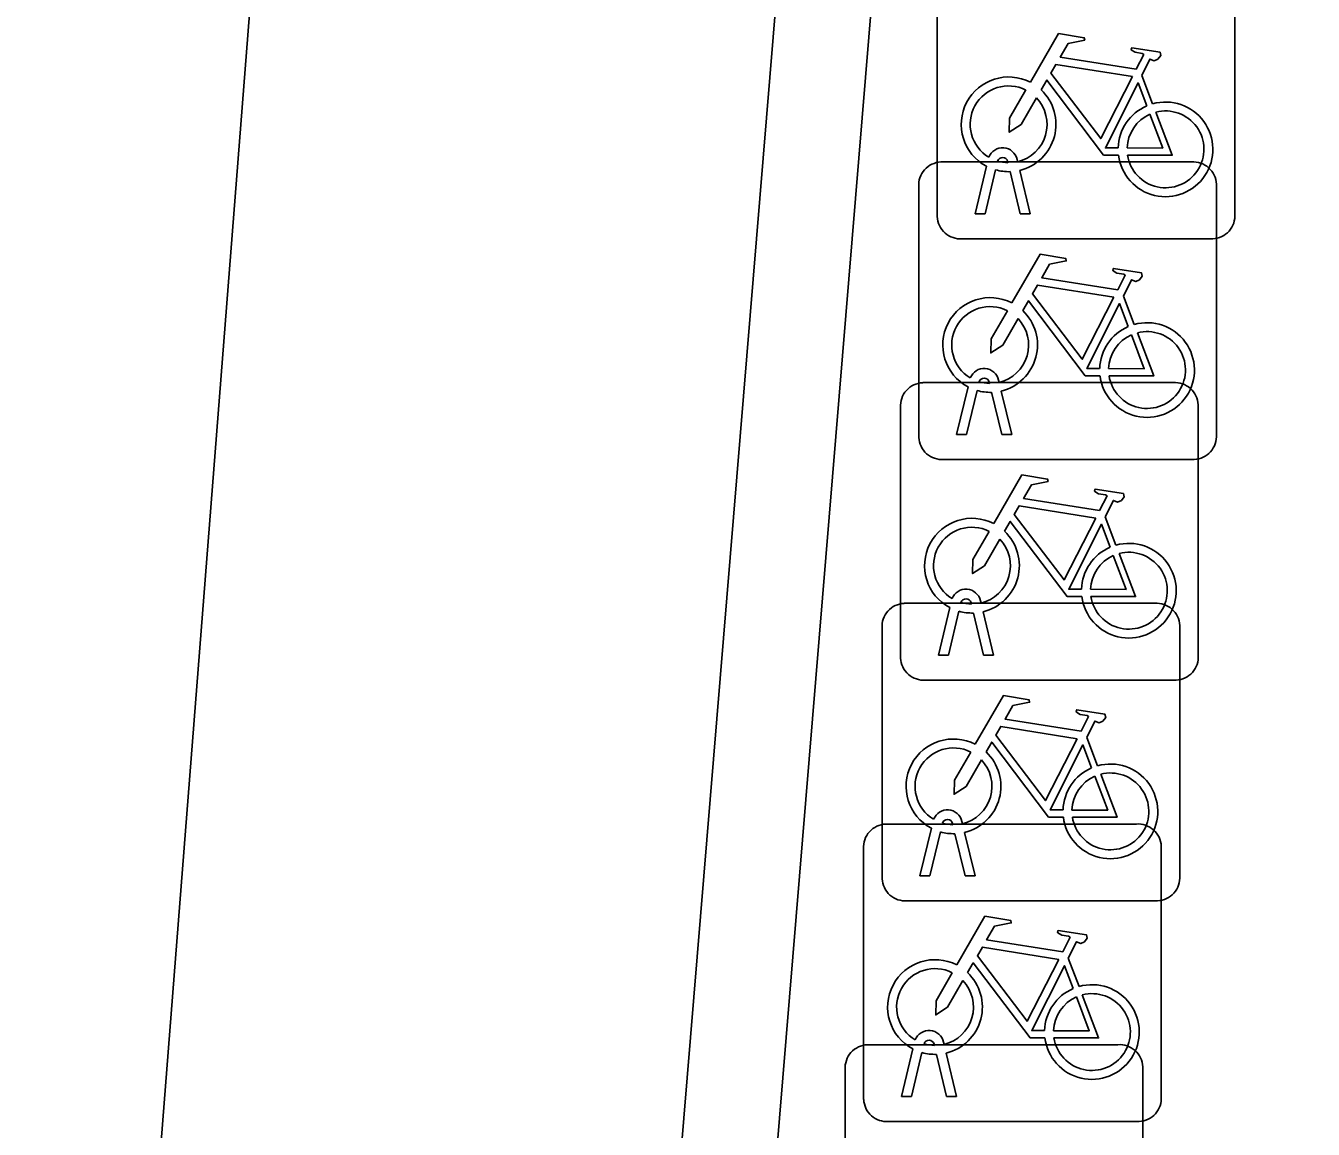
# Model space of a CAD drawing. Extents: x 160664 to 161506, y 382245 to 383288.
# Drawn here: x 161164.685 to 161169.007, y 382895.057 to 382898.763 of the extents above; entities that cross this region are included whole.
import ezdxf

# ---------------------------------------------------------------- set-up
doc = ezdxf.new("R2010")
doc.units = 0
for name, color, linetype in [('IMGEO_Fietsenrek', 7, 'Continuous'), ('IMGEO_Muur', 7, 'Continuous'), ('IMGEO_Pand', 7, 'Continuous')]:
    doc.layers.add(name, color=color, linetype=linetype)

msp = doc.modelspace()

# ---------------------------------------------------------------- linework, layer by layer
at = {"layer": 'IMGEO_Fietsenrek'}
for p, q in [((161168.7435, 382898.9721), (161168.7435, 382898.1312)), ((161168.7435, 382898.1312), (161168.7435, 382898.9721)), ((161167.7445, 382898.1219), (161167.7445, 382898.9628)), ((161167.7445, 382898.9628), (161167.7445, 382898.1219)), ((161168.4312, 382898.5962), (161168.4675, 382898.501)), ((161167.7569, 382898.3055), (161168.5978, 382898.3055)), ((161168.5978, 382898.3055), (161167.7569, 382898.3055)), ((161167.8715, 382898.1313), (161167.9098, 382898.2913)), ((161167.9819, 382898.3029), (161167.9809, 382898.3072)), ((161168.0126, 382898.3144), (161168.0144, 382898.3065)), ((161167.9402, 382898.2791), (161167.9049, 382898.1313)), ((161168.023, 382898.1313), (161167.9891, 382898.273)), ((161168.0214, 382898.2773), (161168.0564, 382898.1313)), ((161167.6825, 382897.3809), (161167.6825, 382898.2218)), ((161167.6825, 382898.2218), (161167.6825, 382897.3809)), ((161168.6815, 382898.2311), (161168.6815, 382897.3902)), ((161168.6815, 382897.3902), (161168.6815, 382898.2311)), ((161167.9049, 382898.1313), (161167.8715, 382898.1313)), ((161168.0564, 382898.1313), (161168.023, 382898.1313)), ((161168.6691, 382898.0475), (161167.8282, 382898.0475)), ((161167.8282, 382898.0475), (161168.6691, 382898.0475)), ((161168.3692, 382897.8552), (161168.4055, 382897.76)), ((161167.6959, 382897.5645), (161168.5368, 382897.5645)), ((161168.5368, 382897.5645), (161167.6959, 382897.5645)), ((161167.8095, 382897.3903), (161167.8478, 382897.5503)), ((161167.9199, 382897.5619), (161167.9189, 382897.5662)), ((161167.9506, 382897.5734), (161167.9524, 382897.5655)), ((161167.8782, 382897.5381), (161167.8429, 382897.3903)), ((161167.961, 382897.3903), (161167.9271, 382897.532)), ((161167.9594, 382897.5363), (161167.9944, 382897.3903)), ((161167.6215, 382896.6399), (161167.6215, 382897.4808)), ((161167.6215, 382897.4808), (161167.6215, 382896.6399)), ((161168.6205, 382897.4901), (161168.6205, 382896.6492)), ((161168.6205, 382896.6492), (161168.6205, 382897.4901)), ((161167.8429, 382897.3903), (161167.8095, 382897.3903)), ((161167.9944, 382897.3903), (161167.961, 382897.3903)), ((161168.6071, 382897.3065), (161167.7662, 382897.3065)), ((161167.7662, 382897.3065), (161168.6071, 382897.3065)), ((161168.3082, 382897.1142), (161168.3445, 382897.019)), ((161167.6339, 382896.8235), (161168.4748, 382896.8235)), ((161168.4748, 382896.8235), (161167.6339, 382896.8235)), ((161167.8589, 382896.8209), (161167.8579, 382896.8252)), ((161167.8896, 382896.8324), (161167.8914, 382896.8245)), ((161167.7485, 382896.6493), (161167.7868, 382896.8093)), ((161167.8172, 382896.7971), (161167.7819, 382896.6493)), ((161167.9, 382896.6493), (161167.8661, 382896.791)), ((161167.8984, 382896.7953), (161167.9334, 382896.6493)), ((161167.5595, 382895.8989), (161167.5595, 382896.7398)), ((161167.5595, 382896.7398), (161167.5595, 382895.8989)), ((161168.5585, 382896.7491), (161168.5585, 382895.9082)), ((161168.5585, 382895.9082), (161168.5585, 382896.7491)), ((161167.7819, 382896.6493), (161167.7485, 382896.6493)), ((161167.9334, 382896.6493), (161167.9, 382896.6493)), ((161168.5461, 382896.5655), (161167.7052, 382896.5655)), ((161167.7052, 382896.5655), (161168.5461, 382896.5655)), ((161168.2462, 382896.3732), (161168.2825, 382896.278)), ((161167.5719, 382896.0825), (161168.4128, 382896.0825)), ((161168.4128, 382896.0825), (161167.5719, 382896.0825)), ((161167.7969, 382896.0799), (161167.7959, 382896.0842)), ((161167.8276, 382896.0914), (161167.8294, 382896.0835)), ((161167.6865, 382895.9083), (161167.7248, 382896.0683)), ((161167.7552, 382896.0561), (161167.7199, 382895.9083)), ((161167.838, 382895.9083), (161167.8041, 382896.05)), ((161167.8364, 382896.0543), (161167.8714, 382895.9083)), ((161167.4975, 382895.1579), (161167.4975, 382895.9988)), ((161167.4975, 382895.9988), (161167.4975, 382895.1579)), ((161168.4965, 382896.0081), (161168.4965, 382895.1672)), ((161168.4965, 382895.1672), (161168.4965, 382896.0081)), ((161167.7199, 382895.9083), (161167.6865, 382895.9083)), ((161167.8714, 382895.9083), (161167.838, 382895.9083)), ((161168.4841, 382895.8245), (161167.6432, 382895.8245)), ((161167.6432, 382895.8245), (161168.4841, 382895.8245)), ((161168.1842, 382895.6322), (161168.2205, 382895.537)), ((161167.5099, 382895.3415), (161168.3508, 382895.3415)), ((161168.3508, 382895.3415), (161167.5099, 382895.3415)), ((161167.7349, 382895.3389), (161167.7339, 382895.3432)), ((161167.7656, 382895.3504), (161167.7674, 382895.3425)), ((161167.6245, 382895.1673), (161167.6628, 382895.3273)), ((161167.6932, 382895.3151), (161167.6579, 382895.1673)), ((161167.776, 382895.1673), (161167.7421, 382895.309)), ((161167.7744, 382895.3133), (161167.8094, 382895.1673)), ((161167.4355, 382894.4169), (161167.4355, 382895.2578)), ((161167.4355, 382895.2578), (161167.4355, 382894.4169)), ((161168.4345, 382895.2671), (161168.4345, 382894.4262)), ((161168.4345, 382894.4262), (161168.4345, 382895.2671)), ((161167.6579, 382895.1673), (161167.6245, 382895.1673)), ((161167.8094, 382895.1673), (161167.776, 382895.1673)), ((161168.4221, 382895.0835), (161167.5812, 382895.0835)), ((161167.5812, 382895.0835), (161168.4221, 382895.0835))]:
    msp.add_line(p, q, dxfattribs=at)
for points in [[(161168.0571, 382898.5732), (161168.1518, 382898.7367), (161168.238, 382898.7229), (161168.2397, 382898.7142), (161168.1836, 382898.7033), (161168.1574, 382898.658), (161168.4126, 382898.6172)], [(161168.4126, 382898.6172), (161168.4376, 382898.666), (161168.4325, 382898.67), (161168.4093, 382898.6737), (161168.3966, 382898.6812), (161168.3956, 382898.6843), (161168.3978, 382898.6889), (161168.4926, 382898.6738), (161168.4949, 382898.6635), (161168.4855, 382898.6511), (161168.4731, 382898.6447), (161168.4586, 382898.6509), (161168.4312, 382898.5962)], [(161168.3997, 382898.592), (161168.1429, 382898.633), (161168.1262, 382898.6042), (161168.2932, 382898.3839), (161168.3997, 382898.592)], [(161168.0778, 382898.5207), (161168.0262, 382898.4315), (161167.9863, 382898.4055), (161167.9875, 382898.453), (161168.042, 382898.5472)], [(161168.3528, 382898.3285), (161168.3031, 382898.3286), (161168.1124, 382898.5803), (161168.0934, 382898.5475)], [(161168.4477, 382898.494), (161168.4184, 382898.5708), (161168.309, 382898.3527), (161168.3517, 382898.3526)], [(161168.3817, 382898.3525), (161168.5016, 382898.3523), (161168.4584, 382898.4659)], [(161168.4782, 382898.4728), (161168.5332, 382898.3282), (161168.3831, 382898.3285)], [(161167.9951, 382897.8322), (161168.0898, 382897.9957), (161168.176, 382897.9819), (161168.1777, 382897.9732), (161168.1216, 382897.9623), (161168.0954, 382897.917), (161168.3506, 382897.8762)], [(161168.3506, 382897.8762), (161168.3756, 382897.925), (161168.3705, 382897.929), (161168.3473, 382897.9327), (161168.3346, 382897.9402), (161168.3336, 382897.9433), (161168.3358, 382897.9479), (161168.4306, 382897.9328), (161168.4329, 382897.9225), (161168.4235, 382897.9101), (161168.4111, 382897.9037), (161168.3966, 382897.9099), (161168.3692, 382897.8552)], [(161168.3377, 382897.851), (161168.0809, 382897.892), (161168.0642, 382897.8632), (161168.2312, 382897.6429), (161168.3377, 382897.851)], [(161168.0158, 382897.7797), (161167.9642, 382897.6905), (161167.9243, 382897.6645), (161167.9255, 382897.712), (161167.98, 382897.8062)], [(161168.2908, 382897.5875), (161168.2411, 382897.5876), (161168.0504, 382897.8393), (161168.0314, 382897.8065)], [(161168.3857, 382897.753), (161168.3564, 382897.8298), (161168.247, 382897.6117), (161168.2897, 382897.6116)], [(161168.3197, 382897.6115), (161168.4396, 382897.6113), (161168.3964, 382897.7249)], [(161168.4162, 382897.7318), (161168.4712, 382897.5872), (161168.3211, 382897.5875)], [(161167.9341, 382897.0912), (161168.0288, 382897.2547), (161168.115, 382897.2409), (161168.1167, 382897.2322), (161168.0606, 382897.2213), (161168.0344, 382897.176), (161168.2896, 382897.1352)], [(161168.2896, 382897.1352), (161168.3146, 382897.184), (161168.3095, 382897.188), (161168.2863, 382897.1917), (161168.2736, 382897.1992), (161168.2726, 382897.2023), (161168.2748, 382897.2069), (161168.3696, 382897.1918), (161168.3719, 382897.1815), (161168.3625, 382897.1691), (161168.3501, 382897.1627), (161168.3356, 382897.1689), (161168.3082, 382897.1142)], [(161168.2767, 382897.11), (161168.0199, 382897.151), (161168.0032, 382897.1222), (161168.1702, 382896.9019), (161168.2767, 382897.11)], [(161168.2298, 382896.8465), (161168.1801, 382896.8466), (161167.9894, 382897.0983), (161167.9704, 382897.0655)], [(161168.3247, 382897.012), (161168.2954, 382897.0888), (161168.186, 382896.8707), (161168.2287, 382896.8706)], [(161167.9548, 382897.0387), (161167.9032, 382896.9495), (161167.8633, 382896.9235), (161167.8645, 382896.971), (161167.919, 382897.0652)], [(161168.2587, 382896.8705), (161168.3786, 382896.8703), (161168.3354, 382896.9839)], [(161168.3552, 382896.9908), (161168.4102, 382896.8462), (161168.2601, 382896.8465)], [(161167.8721, 382896.3502), (161167.9668, 382896.5137), (161168.053, 382896.4999), (161168.0547, 382896.4912), (161167.9986, 382896.4803), (161167.9724, 382896.435), (161168.2276, 382896.3942)], [(161168.2276, 382896.3942), (161168.2526, 382896.443), (161168.2475, 382896.447), (161168.2243, 382896.4507), (161168.2116, 382896.4582), (161168.2106, 382896.4613), (161168.2128, 382896.4659), (161168.3076, 382896.4508), (161168.3099, 382896.4405), (161168.3005, 382896.4281), (161168.2881, 382896.4217), (161168.2736, 382896.4279), (161168.2462, 382896.3732)], [(161168.2147, 382896.369), (161167.9579, 382896.41), (161167.9412, 382896.3812), (161168.1082, 382896.1609), (161168.2147, 382896.369)], [(161168.1678, 382896.1055), (161168.1181, 382896.1056), (161167.9274, 382896.3573), (161167.9084, 382896.3245)], [(161168.2627, 382896.271), (161168.2334, 382896.3478), (161168.124, 382896.1297), (161168.1667, 382896.1296)], [(161167.8928, 382896.2977), (161167.8412, 382896.2085), (161167.8013, 382896.1825), (161167.8025, 382896.23), (161167.857, 382896.3242)], [(161168.2932, 382896.2498), (161168.3482, 382896.1052), (161168.1981, 382896.1055)], [(161168.1967, 382896.1295), (161168.3166, 382896.1293), (161168.2734, 382896.2429)], [(161167.8101, 382895.6092), (161167.9048, 382895.7727), (161167.991, 382895.7589), (161167.9927, 382895.7502), (161167.9366, 382895.7393), (161167.9104, 382895.694), (161168.1656, 382895.6532)], [(161168.1656, 382895.6532), (161168.1906, 382895.702), (161168.1855, 382895.706), (161168.1623, 382895.7097), (161168.1496, 382895.7172), (161168.1486, 382895.7203), (161168.1508, 382895.7249), (161168.2456, 382895.7098), (161168.2479, 382895.6995), (161168.2385, 382895.6871), (161168.2261, 382895.6807), (161168.2116, 382895.6869), (161168.1842, 382895.6322)], [(161168.1527, 382895.628), (161167.8959, 382895.669), (161167.8792, 382895.6402), (161168.0462, 382895.4199), (161168.1527, 382895.628)], [(161168.1058, 382895.3645), (161168.0561, 382895.3646), (161167.8654, 382895.6163), (161167.8464, 382895.5835)], [(161168.2007, 382895.53), (161168.1714, 382895.6068), (161168.062, 382895.3887), (161168.1047, 382895.3886)], [(161167.8308, 382895.5567), (161167.7792, 382895.4675), (161167.7393, 382895.4415), (161167.7405, 382895.489), (161167.795, 382895.5832)], [(161168.1347, 382895.3885), (161168.2546, 382895.3883), (161168.2114, 382895.5019)], [(161168.2312, 382895.5088), (161168.2862, 382895.3642), (161168.1361, 382895.3645)]]:
    msp.add_lwpolyline(points, dxfattribs=at)
for centre, radius, start, end in [((161167.9841, 382898.4319), 0.159, 62.6766, 242.1369), ((161167.9841, 382898.4319), 0.129, 63.3192, 238.903), ((161167.9841, 382898.4319), 0.159, 283.5766, 46.6042), ((161167.9841, 382898.4319), 0.129, 283.6043, 43.4302), ((161168.5107, 382898.3479), 0.159, 187.0065, 105.7708), ((161168.5107, 382898.3479), 0.159, 113.3408, 178.3217), ((161168.5107, 382898.3479), 0.129, 113.923, 177.9556), ((161168.5107, 382898.3479), 0.129, 188.6715, 104.5883), ((161167.9639, 382898.3033), 0.0499, 12.8025, 158.6934), ((161167.7602, 382898.2276), 0.0779, 92.4484, 184.2845), ((161167.7602, 382898.2276), 0.0779, 92.4484, 184.2845), ((161167.9639, 382898.3033), 0.0174, 12.8025, 163.4502), ((161167.9841, 382898.4319), 0.129, 253.415, 269.0204), ((161168.6036, 382898.2278), 0.0779, 2.4484, 94.2845), ((161168.6036, 382898.2278), 0.0779, 2.4484, 94.2845), ((161167.9841, 382898.4319), 0.159, 253.9967, 271.7867), ((161167.8224, 382898.1252), 0.0779, 182.4484, 274.2845), ((161167.8224, 382898.1252), 0.0779, 182.4484, 274.2845), ((161168.6658, 382898.1254), 0.0779, 272.4484, 4.2845), ((161168.6658, 382898.1254), 0.0779, 272.4484, 4.2845), ((161167.9221, 382897.6909), 0.159, 62.6766, 242.1369), ((161167.9221, 382897.6909), 0.129, 63.3192, 238.903), ((161167.9221, 382897.6909), 0.159, 283.5766, 46.6042), ((161167.9221, 382897.6909), 0.129, 283.6043, 43.4302), ((161168.4487, 382897.6069), 0.159, 187.0065, 105.7708), ((161168.4487, 382897.6069), 0.159, 113.3408, 178.3217), ((161168.4487, 382897.6069), 0.129, 113.923, 177.9556), ((161168.4487, 382897.6069), 0.129, 188.6715, 104.5883), ((161167.9019, 382897.5623), 0.0499, 12.8025, 158.6934), ((161167.6992, 382897.4866), 0.0779, 92.4484, 184.2845), ((161167.6992, 382897.4866), 0.0779, 92.4484, 184.2845), ((161167.9019, 382897.5623), 0.0174, 12.8025, 163.4502), ((161167.9221, 382897.6909), 0.129, 253.415, 269.0204), ((161168.5426, 382897.4868), 0.0779, 2.4484, 94.2845), ((161168.5426, 382897.4868), 0.0779, 2.4484, 94.2845), ((161167.9221, 382897.6909), 0.159, 253.9967, 271.7867), ((161167.7604, 382897.3842), 0.0779, 182.4484, 274.2845), ((161167.7604, 382897.3842), 0.0779, 182.4484, 274.2845), ((161168.6038, 382897.3844), 0.0779, 272.4484, 4.2845), ((161168.6038, 382897.3844), 0.0779, 272.4484, 4.2845), ((161167.8611, 382896.9499), 0.159, 62.6766, 242.1369), ((161167.8611, 382896.9499), 0.129, 63.3192, 238.903), ((161167.8611, 382896.9499), 0.129, 283.6043, 43.4302), ((161167.8611, 382896.9499), 0.159, 283.5766, 46.6042), ((161168.3877, 382896.8659), 0.159, 113.3408, 178.3217), ((161168.3877, 382896.8659), 0.159, 187.0065, 105.7708), ((161168.3877, 382896.8659), 0.129, 113.923, 177.9556), ((161168.3877, 382896.8659), 0.129, 188.6715, 104.5883), ((161167.8409, 382896.8213), 0.0499, 12.8025, 158.6934), ((161167.6372, 382896.7456), 0.0779, 92.4484, 184.2845), ((161167.6372, 382896.7456), 0.0779, 92.4484, 184.2845), ((161167.8409, 382896.8213), 0.0174, 12.8025, 163.4502), ((161167.8611, 382896.9499), 0.129, 253.415, 269.0204), ((161168.4806, 382896.7458), 0.0779, 2.4484, 94.2845), ((161168.4806, 382896.7458), 0.0779, 2.4484, 94.2845), ((161167.8611, 382896.9499), 0.159, 253.9967, 271.7867), ((161167.6994, 382896.6432), 0.0779, 182.4484, 274.2845), ((161167.6994, 382896.6432), 0.0779, 182.4484, 274.2845), ((161168.5428, 382896.6434), 0.0779, 272.4484, 4.2845), ((161168.5428, 382896.6434), 0.0779, 272.4484, 4.2845), ((161167.7991, 382896.2089), 0.159, 62.6766, 242.1369), ((161167.7991, 382896.2089), 0.129, 63.3192, 238.903), ((161167.7991, 382896.2089), 0.129, 283.6043, 43.4302), ((161167.7991, 382896.2089), 0.159, 283.5766, 46.6042), ((161168.3257, 382896.1249), 0.159, 113.3408, 178.3217), ((161168.3257, 382896.1249), 0.159, 187.0065, 105.7708), ((161168.3257, 382896.1249), 0.129, 188.6715, 104.5883), ((161168.3257, 382896.1249), 0.129, 113.923, 177.9556), ((161167.7789, 382896.0803), 0.0499, 12.8025, 158.6934), ((161167.5752, 382896.0046), 0.0779, 92.4484, 184.2845), ((161167.5752, 382896.0046), 0.0779, 92.4484, 184.2845), ((161167.7789, 382896.0803), 0.0174, 12.8025, 163.4502), ((161167.7991, 382896.2089), 0.129, 253.415, 269.0204), ((161168.4186, 382896.0048), 0.0779, 2.4484, 94.2845), ((161168.4186, 382896.0048), 0.0779, 2.4484, 94.2845), ((161167.7991, 382896.2089), 0.159, 253.9967, 271.7867), ((161168.4808, 382895.9024), 0.0779, 272.4484, 4.2845), ((161168.4808, 382895.9024), 0.0779, 272.4484, 4.2845), ((161167.6374, 382895.9022), 0.0779, 182.4484, 274.2845), ((161167.6374, 382895.9022), 0.0779, 182.4484, 274.2845), ((161167.7371, 382895.4679), 0.159, 62.6766, 242.1369), ((161167.7371, 382895.4679), 0.129, 63.3192, 238.903), ((161167.7371, 382895.4679), 0.159, 283.5766, 46.6042), ((161167.7371, 382895.4679), 0.129, 283.6043, 43.4302), ((161168.2637, 382895.3839), 0.159, 113.3408, 178.3217), ((161168.2637, 382895.3839), 0.159, 187.0065, 105.7708), ((161168.2637, 382895.3839), 0.129, 113.923, 177.9556), ((161168.2637, 382895.3839), 0.129, 188.6715, 104.5883), ((161167.7169, 382895.3393), 0.0499, 12.8025, 158.6934), ((161167.5132, 382895.2636), 0.0779, 92.4484, 184.2845), ((161167.5132, 382895.2636), 0.0779, 92.4484, 184.2845), ((161167.7169, 382895.3393), 0.0174, 12.8025, 163.4502), ((161167.7371, 382895.4679), 0.129, 253.415, 269.0204), ((161168.3566, 382895.2638), 0.0779, 2.4484, 94.2845), ((161168.3566, 382895.2638), 0.0779, 2.4484, 94.2845), ((161167.7371, 382895.4679), 0.159, 253.9967, 271.7867), ((161167.5754, 382895.1612), 0.0779, 182.4484, 274.2845), ((161167.5754, 382895.1612), 0.0779, 182.4484, 274.2845), ((161168.4188, 382895.1614), 0.0779, 272.4484, 4.2845), ((161168.4188, 382895.1614), 0.0779, 272.4484, 4.2845)]:
    msp.add_arc(centre, radius, start, end, dxfattribs=at)
at = {"layer": 'IMGEO_Muur'}
for points in [[(161166.726, 382889.033), (161166.405, 382889.176), (161168.612, 382915.876), (161169.505, 382915.825), (161170.605, 382929.186), (161170.764, 382930.783), (161169.311, 382930.933), (161169.897, 382937.811), (161168.502, 382937.978)], [(161169.816, 382933.09), (161169.657, 382931.219), (161171.114, 382931.069), (161170.924, 382929.16), (161169.798, 382915.487), (161168.905, 382915.539), (161166.744, 382889.392), (161180.917, 382884.147)]]:
    msp.add_lwpolyline(points, dxfattribs=at)
at = {"layer": 'IMGEO_Pand'}
msp.add_lwpolyline([(161166.726, 382889.033), (161164.685, 382889.202), (161168.502, 382937.978)], dxfattribs=at)

doc.saveas('drawing.dxf')
